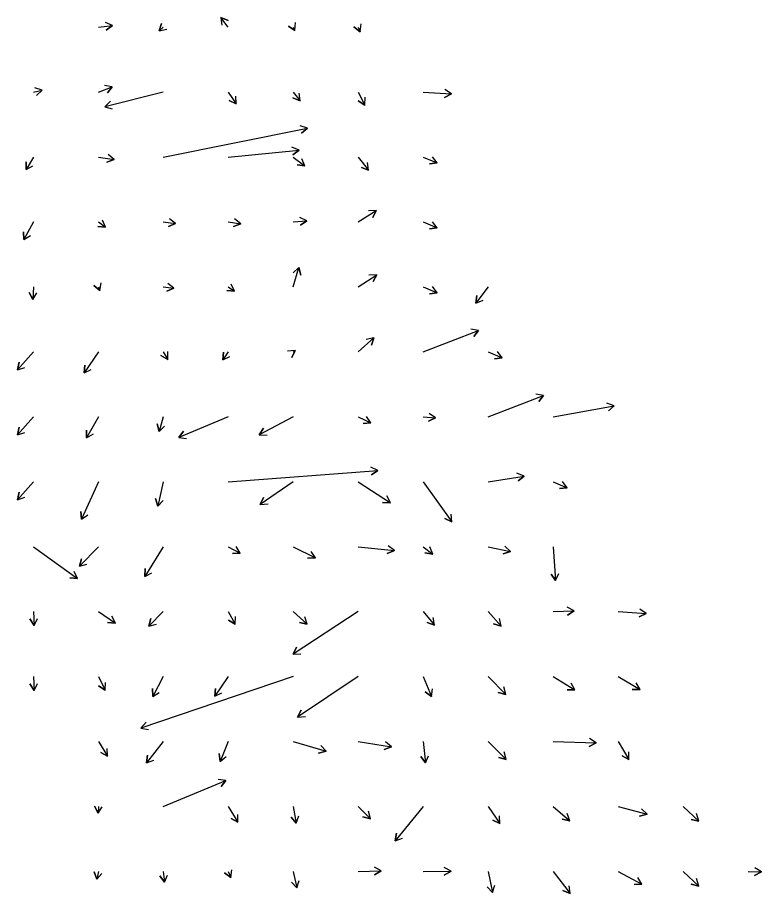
# Model space of a CAD drawing. Extents: x 954385 to 988206, y 1868364 to 1924553.
# Drawn here: x 959945 to 960517, y 1909852 to 1910526 of the extents above; entities that cross this region are included whole.
import ezdxf

# ---------------------------------------------------------------- set-up
doc = ezdxf.new("R2010")
doc.units = 0
doc.layers.add('26', color=7, linetype='Continuous')

msp = doc.modelspace()

# ---------------------------------------------------------------- linework, layer by layer
at = {"layer": '26'}
for points in [[(960107.13, 1910518.93), (960101.51, 1910526.33), (960107.04, 1910524), (960101.51, 1910526.33), (960102.26, 1910520.37)], [(960007.13, 1910518.93), (960018.11, 1910520.1), (960013.26, 1910516.57), (960018.11, 1910520.1), (960012.62, 1910522.53)], [(960057.13, 1910518.93), (960053.87, 1910516.12), (960055.85, 1910521.78), (960053.87, 1910516.12), (960059.77, 1910517.24)], [(960157.13, 1910518.93), (960158.38, 1910516.42), (960153.38, 1910519.73), (960158.38, 1910516.42), (960158.75, 1910522.4)], [(960207.13, 1910518.93), (960208.59, 1910515.4), (960203.83, 1910519.05), (960208.59, 1910515.4), (960209.38, 1910521.35)], [(960007.13, 1910468.93), (960017.84, 1910473.07), (960014.07, 1910468.4), (960017.84, 1910473.07), (960011.91, 1910473.99)], [(959957.13, 1910468.93), (959963.88, 1910470.39), (959959.44, 1910466.36), (959963.88, 1910470.39), (959958.16, 1910472.22)], [(960057.13, 1910468.93), (960012.12, 1910457.68), (960016.44, 1910461.85), (960012.12, 1910457.68), (960017.89, 1910456.03)], [(960107.13, 1910468.93), (960113.2, 1910459.75), (960107.83, 1910462.43), (960113.2, 1910459.75), (960112.84, 1910465.74)], [(960157.13, 1910468.93), (960162.48, 1910462.23), (960156.9, 1910464.42), (960162.48, 1910462.23), (960161.58, 1910468.16)], [(960207.13, 1910468.93), (960212.16, 1910458.93), (960207.15, 1910462.22), (960212.16, 1910458.93), (960212.51, 1910464.92)], [(960257.13, 1910468.93), (960278.79, 1910467.52), (960273.41, 1910464.87), (960278.79, 1910467.52), (960273.8, 1910470.85)], [(960057.13, 1910418.93), (960168.07, 1910441.13), (960163.56, 1910437.17), (960168.07, 1910441.13), (960162.39, 1910443.05)], [(960107.13, 1910418.93), (960161.58, 1910424.14), (960156.69, 1910420.66), (960161.58, 1910424.14), (960156.12, 1910426.63)], [(959957.13, 1910418.93), (959951.61, 1910409.2), (959951.57, 1910415.2), (959951.61, 1910409.2), (959956.78, 1910412.24)], [(960007.13, 1910418.93), (960019.36, 1910417.06), (960013.77, 1910414.88), (960019.36, 1910417.06), (960014.67, 1910420.81)], [(960157.13, 1910418.93), (960166.16, 1910412.13), (960160.2, 1910412.86), (960166.16, 1910412.13), (960163.81, 1910417.65)], [(960207.13, 1910418.93), (960215.14, 1910408.75), (960209.57, 1910410.98), (960215.14, 1910408.75), (960214.29, 1910414.69)], [(960257.13, 1910418.93), (960267.9, 1910414.33), (960261.95, 1910413.61), (960267.9, 1910414.33), (960264.3, 1910419.13)], [(960057.13, 1910368.93), (960066.61, 1910367.63), (960061.06, 1910365.36), (960066.61, 1910367.63), (960061.87, 1910371.31)], [(960107.13, 1910368.93), (960116.76, 1910367.57), (960111.2, 1910365.33), (960116.76, 1910367.57), (960112.03, 1910371.27)], [(960157.13, 1910368.93), (960167.56, 1910369.79), (960162.63, 1910366.37), (960167.56, 1910369.79), (960162.14, 1910372.35)], [(960207.13, 1910368.93), (960221.04, 1910377.79), (960218.27, 1910372.46), (960221.04, 1910377.79), (960215.04, 1910377.52)], [(959957.13, 1910368.93), (959949.75, 1910355.32), (959949.59, 1910361.32), (959949.75, 1910355.32), (959954.86, 1910358.46)], [(960007.13, 1910368.93), (960012.74, 1910364.87), (960006.77, 1910365.48), (960012.74, 1910364.87), (960010.29, 1910370.34)], [(960257.13, 1910368.93), (960267.9, 1910364.33), (960261.95, 1910363.61), (960267.9, 1910364.33), (960264.3, 1910369.13)], [(960157.13, 1910318.93), (960161.39, 1910333.82), (960162.85, 1910328), (960161.39, 1910333.82), (960157.08, 1910329.65)], [(960207.13, 1910318.93), (960221.4, 1910328.33), (960218.71, 1910322.97), (960221.4, 1910328.33), (960215.41, 1910327.98)], [(959957.13, 1910318.93), (959956.62, 1910309.33), (959953.9, 1910314.68), (959956.62, 1910309.33), (959959.89, 1910314.36)], [(960007.13, 1910318.93), (960008.19, 1910316.08), (960003.57, 1910319.9), (960008.19, 1910316.08), (960009.19, 1910321.99)], [(960057.13, 1910318.93), (960065.26, 1910317.89), (960059.73, 1910315.57), (960065.26, 1910317.89), (960060.49, 1910321.52)], [(960107.13, 1910318.93), (960112.01, 1910315.65), (960106.02, 1910316.06), (960112.01, 1910315.65), (960109.37, 1910321.04)], [(960257.13, 1910318.93), (960267.9, 1910314.33), (960261.95, 1910313.61), (960267.9, 1910314.33), (960264.3, 1910319.13)], [(960307.13, 1910318.93), (960297.67, 1910306.35), (960298.39, 1910312.3), (960297.67, 1910306.35), (960303.19, 1910308.7)], [(960257.13, 1910268.93), (960299.76, 1910285.45), (960296, 1910280.78), (960299.76, 1910285.45), (960293.84, 1910286.37)], [(960207.13, 1910268.93), (960219.17, 1910279.72), (960217.3, 1910274.02), (960219.17, 1910279.72), (960213.29, 1910278.48)], [(960157.13, 1910268.93), (960158.7, 1910270.02), (960156.15, 1910264.59), (960158.7, 1910270.02), (960152.72, 1910269.51)], [(959957.13, 1910268.93), (959944.94, 1910255), (959946.1, 1910260.89), (959944.94, 1910255), (959950.62, 1910256.94)], [(960007.13, 1910268.93), (959996.33, 1910252.77), (959996.72, 1910258.75), (959996.33, 1910252.77), (960001.71, 1910255.42)], [(960057.13, 1910268.93), (960060.51, 1910263.11), (960055.31, 1910266.1), (960060.51, 1910263.11), (960060.49, 1910269.11)], [(960107.13, 1910268.93), (960102.95, 1910262.7), (960103.36, 1910268.69), (960102.95, 1910262.7), (960108.34, 1910265.34)], [(960307.13, 1910268.93), (960317.9, 1910264.33), (960311.95, 1910263.61), (960317.9, 1910264.33), (960314.3, 1910269.13)], [(960307.13, 1910218.93), (960349.76, 1910235.45), (960346, 1910230.78), (960349.76, 1910235.45), (960343.84, 1910236.37)], [(960357.13, 1910218.93), (960404.21, 1910227.44), (960399.63, 1910223.56), (960404.21, 1910227.44), (960398.56, 1910229.47)], [(959957.13, 1910218.93), (959944.94, 1910205), (959946.1, 1910210.89), (959944.94, 1910205), (959950.62, 1910206.94)], [(960007.13, 1910218.93), (959998.14, 1910202.75), (959998.04, 1910208.75), (959998.14, 1910202.75), (960003.28, 1910205.83)], [(960057.13, 1910218.93), (960053.81, 1910207.66), (960052.4, 1910213.49), (960053.81, 1910207.66), (960058.16, 1910211.8)], [(960107.13, 1910218.93), (960068.97, 1910203.04), (960072.61, 1910207.8), (960068.97, 1910203.04), (960074.92, 1910202.26)], [(960157.13, 1910218.93), (960130.97, 1910204.98), (960134.14, 1910210.07), (960130.97, 1910204.98), (960136.96, 1910204.77)], [(960207.13, 1910218.93), (960216.95, 1910214.37), (960210.98, 1910213.84), (960216.95, 1910214.37), (960213.5, 1910219.28)], [(960257.13, 1910218.93), (960266.55, 1910218.11), (960261.11, 1910215.57), (960266.55, 1910218.11), (960261.63, 1910221.55)], [(960107.13, 1910168.93), (960222.26, 1910177.53), (960217.3, 1910174.16), (960222.26, 1910177.53), (960216.86, 1910180.14)], [(959957.13, 1910168.93), (959944.94, 1910155), (959946.1, 1910160.89), (959944.94, 1910155), (959950.62, 1910156.94)], [(960007.13, 1910168.93), (959994.24, 1910140.06), (959993.62, 1910146.03), (959994.24, 1910140.06), (959999.1, 1910143.58)], [(960057.13, 1910168.93), (960052.93, 1910150.2), (960051.14, 1910155.93), (960052.93, 1910150.2), (960057, 1910154.61)], [(960157.13, 1910168.93), (960131.72, 1910151.45), (960134.3, 1910156.86), (960131.72, 1910151.45), (960137.7, 1910151.92)], [(960207.13, 1910168.93), (960231.86, 1910152.67), (960225.87, 1910153.02), (960231.86, 1910152.67), (960229.17, 1910158.03)], [(960257.13, 1910168.93), (960279.11, 1910138.03), (960273.65, 1910140.53), (960279.11, 1910138.03), (960278.54, 1910144.01)], [(960307.13, 1910168.93), (960334.8, 1910173.28), (960330.14, 1910169.51), (960334.8, 1910173.28), (960329.21, 1910175.43)], [(960357.13, 1910168.93), (960367.9, 1910164.33), (960361.95, 1910163.61), (960367.9, 1910164.33), (960364.3, 1910169.13)], [(959957.13, 1910118.93), (959991.1, 1910094.38), (959985.13, 1910094.99), (959991.1, 1910094.38), (959988.65, 1910099.86)], [(960007.13, 1910118.93), (959992.6, 1910103.85), (959994.04, 1910109.67), (959992.6, 1910103.85), (959998.36, 1910105.51)], [(960057.13, 1910118.93), (960042.9, 1910096.03), (960043.09, 1910102.03), (960042.9, 1910096.03), (960048.19, 1910098.86)], [(960107.13, 1910118.93), (960116.39, 1910114.02), (960110.39, 1910113.8), (960116.39, 1910114.02), (960113.2, 1910119.1)], [(960157.13, 1910118.93), (960174.12, 1910110.31), (960168.13, 1910109.99), (960174.12, 1910110.31), (960170.84, 1910115.34)], [(960207.13, 1910118.93), (960234.94, 1910116.05), (960229.46, 1910113.6), (960234.94, 1910116.05), (960230.08, 1910119.57)], [(960257.13, 1910118.93), (960264.45, 1910113.29), (960258.5, 1910114.08), (960264.45, 1910113.29), (960262.16, 1910118.83)], [(960307.13, 1910118.93), (960324.41, 1910115.24), (960318.71, 1910113.39), (960324.41, 1910115.24), (960319.96, 1910119.26)], [(960357.13, 1910118.93), (960358.97, 1910092.83), (960355.61, 1910097.8), (960358.97, 1910092.83), (960361.6, 1910098.22)], [(959957.13, 1910068.93), (959957.67, 1910058.33), (959954.41, 1910063.36), (959957.67, 1910058.33), (959960.4, 1910063.67)], [(960007.13, 1910068.93), (960020.22, 1910060.02), (960014.24, 1910060.46), (960020.22, 1910060.02), (960017.62, 1910065.42)], [(960057.13, 1910068.93), (960046.06, 1910057.74), (960047.58, 1910063.55), (960046.06, 1910057.74), (960051.84, 1910059.32)], [(960107.13, 1910068.93), (960112.38, 1910059.17), (960107.28, 1910062.33), (960112.38, 1910059.17), (960112.56, 1910065.17)], [(960207.13, 1910068.93), (960156.98, 1910036.15), (960159.69, 1910041.5), (960156.98, 1910036.15), (960162.97, 1910036.48)], [(960157.13, 1910068.93), (960167.71, 1910059.19), (960161.85, 1910060.51), (960167.71, 1910059.19), (960165.92, 1910064.92)], [(960257.13, 1910068.93), (960265.82, 1910058.48), (960260.19, 1910060.56), (960265.82, 1910058.48), (960264.8, 1910064.4)], [(960307.13, 1910068.93), (960317.04, 1910057.78), (960311.35, 1910059.67), (960317.04, 1910057.78), (960315.83, 1910063.66)], [(960357.13, 1910068.93), (960373.18, 1910069.46), (960368.08, 1910066.29), (960373.18, 1910069.46), (960367.88, 1910072.28)], [(960407.13, 1910068.93), (960428.79, 1910067.52), (960423.41, 1910064.87), (960428.79, 1910067.52), (960423.8, 1910070.85)], [(959957.13, 1910018.93), (959957.67, 1910008.33), (959954.41, 1910013.36), (959957.67, 1910008.33), (959960.4, 1910013.67)], [(960007.13, 1910018.93), (960012.29, 1910008.35), (960007.31, 1910011.71), (960012.29, 1910008.35), (960012.71, 1910014.34)], [(960157.13, 1910018.93), (960039.91, 1909979.28), (960043.87, 1909983.79), (960039.91, 1909979.28), (960045.8, 1909978.11)], [(960057.13, 1910018.93), (960048.95, 1910003.64), (960048.75, 1910009.64), (960048.95, 1910003.64), (960054.04, 1910006.8)], [(960107.13, 1910018.93), (960096.74, 1910003.76), (960097.2, 1910009.74), (960096.74, 1910003.76), (960102.15, 1910006.35)], [(960207.13, 1910018.93), (960160.44, 1909987.79), (960163.1, 1909993.17), (960160.44, 1909987.79), (960166.43, 1909988.17)], [(960257.13, 1910018.93), (960263.43, 1910003.6), (960258.68, 1910007.27), (960263.43, 1910003.6), (960264.23, 1910009.55)], [(960307.13, 1910018.93), (960320.65, 1910005.11), (960314.87, 1910006.73), (960320.65, 1910005.11), (960319.16, 1910010.92)], [(960357.13, 1910018.93), (960373.88, 1910008.71), (960367.89, 1910008.85), (960373.88, 1910008.71), (960371.01, 1910013.98)], [(960407.13, 1910018.93), (960424.05, 1910008.99), (960418.05, 1910009.04), (960424.05, 1910008.99), (960421.09, 1910014.21)], [(960007.13, 1909968.93), (960014.26, 1909957.7), (960008.94, 1909960.48), (960014.26, 1909957.7), (960014.01, 1909963.69)], [(960057.13, 1909968.93), (960044.19, 1909952.47), (960045.05, 1909958.41), (960044.19, 1909952.47), (960049.76, 1909954.7)], [(960107.13, 1909968.93), (960100.87, 1909953.67), (960100.07, 1909959.62), (960100.87, 1909953.67), (960105.62, 1909957.34)], [(960157.13, 1909968.93), (960182.5, 1909961.46), (960176.67, 1909960.05), (960182.5, 1909961.46), (960178.36, 1909965.8)], [(960207.13, 1909968.93), (960232.71, 1909964.83), (960227.11, 1909962.69), (960232.71, 1909964.83), (960228.06, 1909968.62)], [(960257.13, 1909968.93), (960258.77, 1909952.53), (960255.26, 1909957.41), (960258.77, 1909952.53), (960261.24, 1909958)], [(960307.13, 1909968.93), (960321.04, 1909955.2), (960315.23, 1909956.71), (960321.04, 1909955.2), (960319.45, 1909960.98)], [(960357.13, 1909968.93), (960390.22, 1909968.01), (960384.94, 1909965.15), (960390.22, 1909968.01), (960385.11, 1909971.15)], [(960407.13, 1909968.93), (960415.45, 1909955.01), (960410.21, 1909957.93), (960415.45, 1909955.01), (960415.36, 1909961.01)], [(960057.13, 1909918.93), (960105.22, 1909939.05), (960101.59, 1909934.27), (960105.22, 1909939.05), (960099.27, 1909939.81)], [(960007.13, 1909918.93), (960006.87, 1909913.72), (960004.13, 1909919.06), (960006.87, 1909913.72), (960010.13, 1909918.76)], [(960107.13, 1909918.93), (960114.5, 1909906.86), (960109.23, 1909909.73), (960114.5, 1909906.86), (960114.35, 1909912.86)], [(960157.13, 1909918.93), (960159.25, 1909906.02), (960155.45, 1909910.66), (960159.25, 1909906.02), (960161.37, 1909911.63)], [(960207.13, 1909918.93), (960216.44, 1909909.48), (960210.65, 1909911.08), (960216.44, 1909909.48), (960214.93, 1909915.29)], [(960257.13, 1909918.93), (960235.61, 1909892.46), (960236.56, 1909898.38), (960235.61, 1909892.46), (960241.21, 1909894.6)], [(960307.13, 1909918.93), (960316.21, 1909905.73), (960310.8, 1909908.31), (960316.21, 1909905.73), (960315.74, 1909911.71)], [(960357.13, 1909918.93), (960369.84, 1909907.96), (960363.95, 1909909.09), (960369.84, 1909907.96), (960367.87, 1909913.63)], [(960407.13, 1909918.93), (960429.35, 1909912.95), (960423.55, 1909911.4), (960429.35, 1909912.95), (960425.11, 1909917.2)], [(960457.13, 1909918.93), (960469.17, 1909907.67), (960463.33, 1909909.03), (960469.17, 1909907.67), (960467.43, 1909913.41)], [(960207.13, 1909868.93), (960224.79, 1909869.34), (960219.66, 1909866.22), (960224.79, 1909869.34), (960219.52, 1909872.22)], [(960007.13, 1909868.93), (960005.89, 1909862.89), (960004, 1909868.59), (960005.89, 1909862.89), (960009.87, 1909867.38)], [(960057.13, 1909868.93), (960057.94, 1909860.66), (960054.45, 1909865.54), (960057.94, 1909860.66), (960060.42, 1909866.12)], [(960107.13, 1909868.93), (960109.11, 1909864.17), (960104.34, 1909867.82), (960109.11, 1909864.17), (960109.89, 1909870.12)], [(960157.13, 1909868.93), (960159.77, 1909856.29), (960155.77, 1909860.76), (960159.77, 1909856.29), (960161.65, 1909861.99)], [(960257.13, 1909868.93), (960278.55, 1909869.1), (960273.38, 1909866.06), (960278.55, 1909869.1), (960273.33, 1909872.06)], [(960307.13, 1909868.93), (960310.34, 1909852.63), (960306.4, 1909857.15), (960310.34, 1909852.63), (960312.28, 1909858.31)], [(960357.13, 1909868.93), (960370.16, 1909851.95), (960364.62, 1909854.25), (960370.16, 1909851.95), (960369.38, 1909857.9)], [(960407.13, 1909868.93), (960425.46, 1909859.13), (960419.46, 1909858.93), (960425.46, 1909859.13), (960422.29, 1909864.22)], [(960457.13, 1909868.93), (960469.17, 1909857.67), (960463.33, 1909859.03), (960469.17, 1909857.67), (960467.43, 1909863.41)], [(960507.13, 1909868.93), (960517.44, 1909868.63), (960512.16, 1909865.78), (960517.44, 1909868.63), (960512.34, 1909871.78)]]:
    msp.add_lwpolyline(points, dxfattribs=at)

doc.saveas('drawing.dxf')
